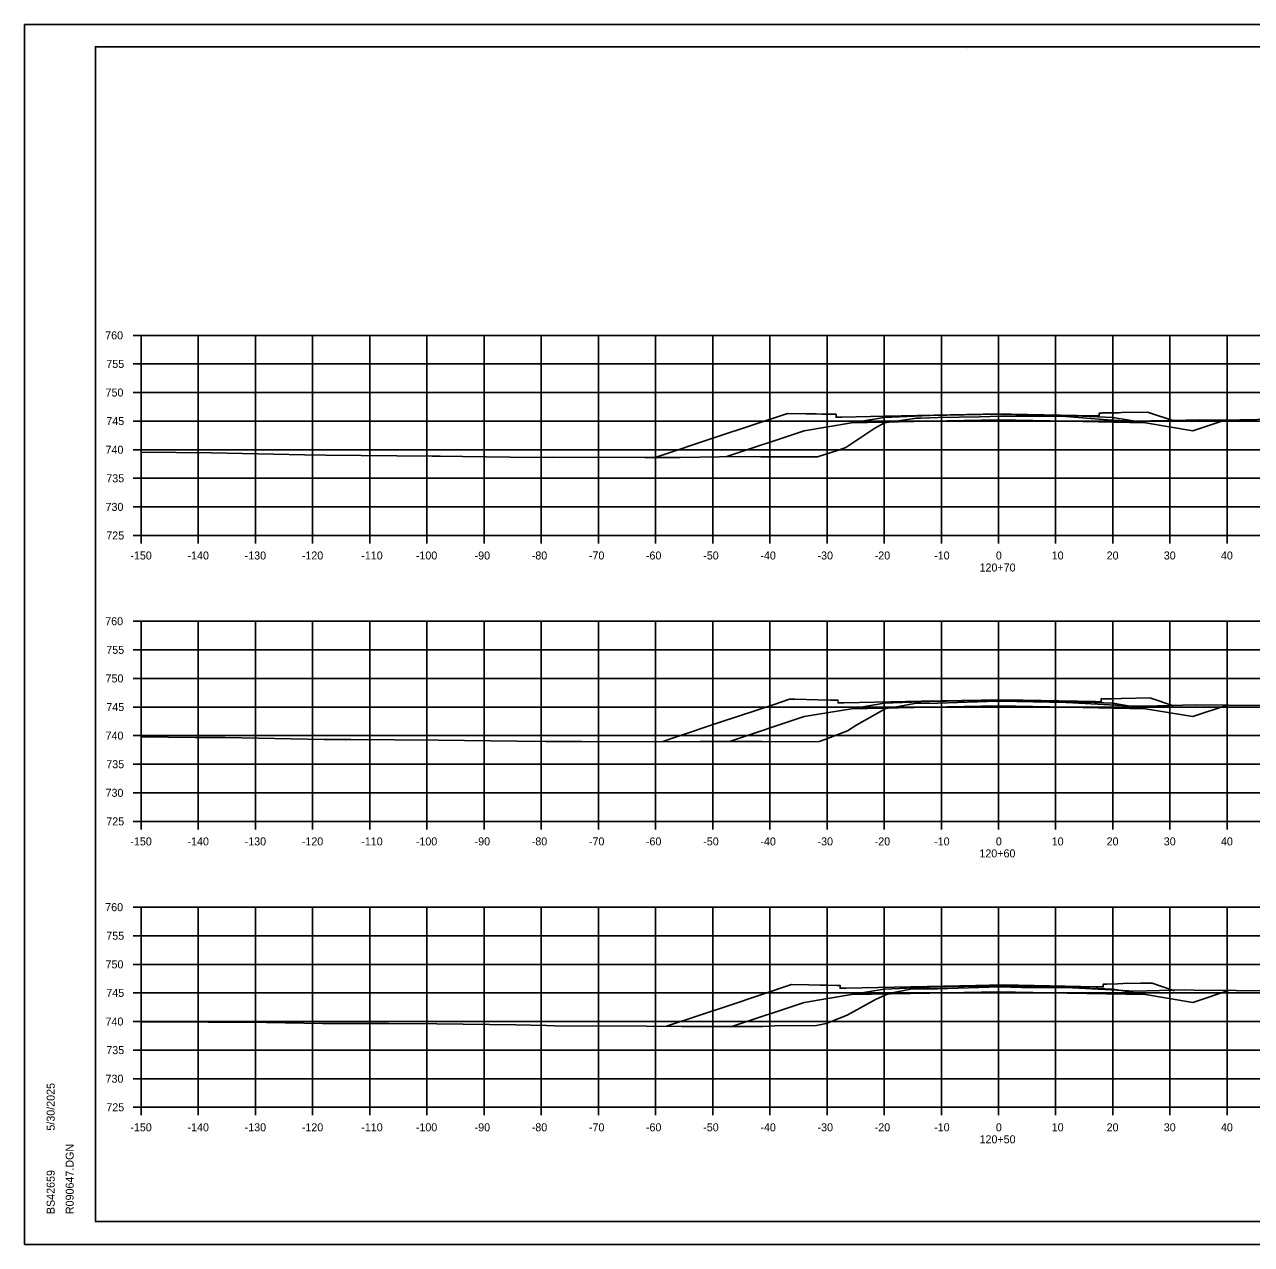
# Model space of a CAD drawing. Extents: x 1202951 to 1376887, y 378065 to 728038.
# Drawn here: x 1369946.3 to 1370161, y 380044.9 to 380258.2 of the extents above; entities that cross this region are included whole.
import ezdxf

# ---------------------------------------------------------------- set-up
doc = ezdxf.new("R2010")
doc.units = 0
for name, color, linetype in [('R_Alt Surface', 7, 'Continuous'), ('R_Axis', 7, 'Continuous'), ('R_Axis Annot', 7, 'Continuous'), ('R_Exist Surface', 7, 'Continuous'), ('R_Fin Surface', 7, 'Continuous'), ('R_Grid', 7, 'Continuous'), ('R_No Plot', 7, 'Continuous')]:
    doc.layers.add(name, color=color, linetype=linetype)

msp = doc.modelspace()

# ---------------------------------------------------------------- linework, layer by layer
at = {"layer": 'R_Alt Surface'}
for points in [[(1370104.7, 380188.82), (1370090.98, 380188.55)], [(1370104.7, 380188.82), (1370116.7, 380189.06), (1370128.7, 380188.82)], [(1370128.7, 380188.82), (1370142.43, 380188.55)], [(1370104.7, 380138.83), (1370090.98, 380138.55)], [(1370104.7, 380138.83), (1370116.7, 380139.07), (1370128.7, 380138.83)], [(1370128.7, 380138.83), (1370142.43, 380138.55)], [(1370104.7, 380088.83), (1370116.7, 380089.07), (1370128.7, 380088.83)], [(1370104.7, 380088.83), (1370090.98, 380088.56)], [(1370128.7, 380088.83), (1370142.43, 380088.56)]]:
    msp.add_lwpolyline(points, dxfattribs=at)
at = {"layer": 'R_Axis'}
for p, q in [((1369965.3, 380203.85), (1369966.7, 380203.85)), ((1369966.7, 380168.85), (1369966.7, 380203.85)), ((1369965.3, 380198.85), (1369966.7, 380198.85)), ((1369965.3, 380193.85), (1369966.7, 380193.85)), ((1369965.3, 380188.85), (1369966.7, 380188.85)), ((1369965.3, 380183.85), (1369966.7, 380183.85)), ((1369965.3, 380178.85), (1369966.7, 380178.85)), ((1369965.3, 380173.85), (1369966.7, 380173.85)), ((1369965.3, 380168.85), (1369966.7, 380168.85)), ((1369966.7, 380168.85), (1370266.7, 380168.85)), ((1369966.7, 380167.45), (1369966.7, 380168.85)), ((1369976.7, 380167.45), (1369976.7, 380168.85)), ((1369986.7, 380167.45), (1369986.7, 380168.85)), ((1369996.7, 380167.45), (1369996.7, 380168.85)), ((1370006.7, 380167.45), (1370006.7, 380168.85)), ((1370016.7, 380167.45), (1370016.7, 380168.85)), ((1370026.7, 380167.45), (1370026.7, 380168.85)), ((1370036.7, 380167.45), (1370036.7, 380168.85)), ((1370046.7, 380167.45), (1370046.7, 380168.85)), ((1370056.7, 380167.45), (1370056.7, 380168.85)), ((1370066.7, 380167.45), (1370066.7, 380168.85)), ((1370076.7, 380167.45), (1370076.7, 380168.85)), ((1370086.7, 380167.45), (1370086.7, 380168.85)), ((1370096.7, 380167.45), (1370096.7, 380168.85)), ((1370106.7, 380167.45), (1370106.7, 380168.85)), ((1370116.7, 380167.45), (1370116.7, 380168.85)), ((1370126.7, 380167.45), (1370126.7, 380168.85)), ((1370136.7, 380167.45), (1370136.7, 380168.85)), ((1370146.7, 380167.45), (1370146.7, 380168.85)), ((1370156.7, 380167.45), (1370156.7, 380168.85)), ((1369965.3, 380153.85), (1369966.7, 380153.85)), ((1369966.7, 380118.85), (1369966.7, 380153.85)), ((1369965.3, 380148.85), (1369966.7, 380148.85)), ((1369965.3, 380143.85), (1369966.7, 380143.85)), ((1369965.3, 380138.85), (1369966.7, 380138.85)), ((1369965.3, 380133.85), (1369966.7, 380133.85)), ((1369965.3, 380128.85), (1369966.7, 380128.85)), ((1369965.3, 380123.85), (1369966.7, 380123.85)), ((1369965.3, 380118.85), (1369966.7, 380118.85)), ((1369966.7, 380118.85), (1370266.7, 380118.85)), ((1369966.7, 380117.45), (1369966.7, 380118.85)), ((1369976.7, 380117.45), (1369976.7, 380118.85)), ((1369986.7, 380117.45), (1369986.7, 380118.85)), ((1369996.7, 380117.45), (1369996.7, 380118.85)), ((1370006.7, 380117.45), (1370006.7, 380118.85)), ((1370016.7, 380117.45), (1370016.7, 380118.85)), ((1370026.7, 380117.45), (1370026.7, 380118.85)), ((1370036.7, 380117.45), (1370036.7, 380118.85)), ((1370046.7, 380117.45), (1370046.7, 380118.85)), ((1370056.7, 380117.45), (1370056.7, 380118.85)), ((1370066.7, 380117.45), (1370066.7, 380118.85)), ((1370076.7, 380117.45), (1370076.7, 380118.85)), ((1370086.7, 380117.45), (1370086.7, 380118.85)), ((1370096.7, 380117.45), (1370096.7, 380118.85)), ((1370106.7, 380117.45), (1370106.7, 380118.85)), ((1370116.7, 380117.45), (1370116.7, 380118.85)), ((1370126.7, 380117.45), (1370126.7, 380118.85)), ((1370136.7, 380117.45), (1370136.7, 380118.85)), ((1370146.7, 380117.45), (1370146.7, 380118.85)), ((1370156.7, 380117.45), (1370156.7, 380118.85)), ((1369965.3, 380103.85), (1369966.7, 380103.85)), ((1369966.7, 380068.85), (1369966.7, 380103.85)), ((1369965.3, 380098.85), (1369966.7, 380098.85)), ((1369965.3, 380093.85), (1369966.7, 380093.85)), ((1369965.3, 380088.85), (1369966.7, 380088.85)), ((1369965.3, 380083.85), (1369966.7, 380083.85)), ((1369965.3, 380078.85), (1369966.7, 380078.85)), ((1369965.3, 380073.85), (1369966.7, 380073.85)), ((1369965.3, 380068.85), (1369966.7, 380068.85)), ((1369966.7, 380068.85), (1370266.7, 380068.85)), ((1369966.7, 380067.45), (1369966.7, 380068.85)), ((1369976.7, 380067.45), (1369976.7, 380068.85)), ((1369986.7, 380067.45), (1369986.7, 380068.85)), ((1369996.7, 380067.45), (1369996.7, 380068.85)), ((1370006.7, 380067.45), (1370006.7, 380068.85)), ((1370016.7, 380067.45), (1370016.7, 380068.85)), ((1370026.7, 380067.45), (1370026.7, 380068.85)), ((1370036.7, 380067.45), (1370036.7, 380068.85)), ((1370046.7, 380067.45), (1370046.7, 380068.85)), ((1370056.7, 380067.45), (1370056.7, 380068.85)), ((1370066.7, 380067.45), (1370066.7, 380068.85)), ((1370076.7, 380067.45), (1370076.7, 380068.85)), ((1370086.7, 380067.45), (1370086.7, 380068.85)), ((1370096.7, 380067.45), (1370096.7, 380068.85)), ((1370106.7, 380067.45), (1370106.7, 380068.85)), ((1370116.7, 380067.45), (1370116.7, 380068.85)), ((1370126.7, 380067.45), (1370126.7, 380068.85)), ((1370136.7, 380067.45), (1370136.7, 380068.85)), ((1370146.7, 380067.45), (1370146.7, 380068.85)), ((1370156.7, 380067.45), (1370156.7, 380068.85))]:
    msp.add_line(p, q, dxfattribs=at)
at = {"layer": 'R_Exist Surface'}
for points in [[(1370068.99, 380182.6), (1370082.7, 380187.17), (1370090.98, 380188.55), (1370096.7, 380189.5), (1370104.7, 380189.82), (1370116.7, 380190.06), (1370128.7, 380189.82), (1370136.7, 380189.5), (1370142.43, 380188.55), (1370150.7, 380187.17), (1370156.3, 380189.04)], [(1369966.7, 380183.41), (1369978.99, 380183.29), (1369995.25, 380182.93), (1369999, 380182.9), (1370017.62, 380182.74), (1370019.01, 380182.74), (1370022.9, 380182.67), (1370035.43, 380182.51), (1370038.73, 380182.55), (1370054.8, 380182.49), (1370060.99, 380182.49), (1370071.33, 380182.64), (1370075.13, 380182.63), (1370082.42, 380182.58), (1370085.03, 380182.6), (1370088.71, 380183.75), (1370090, 380184.25), (1370095.04, 380187.59), (1370096.76, 380188.54), (1370101.59, 380189.24), (1370102.29, 380189.37), (1370103.13, 380189.38), (1370106.12, 380189.47), (1370113.42, 380189.6), (1370117.05, 380189.72), (1370117.09, 380189.73), (1370124.75, 380189.71), (1370128.48, 380189.64), (1370135.78, 380189.07), (1370140.14, 380188.83), (1370149.56, 380189.01), (1370151.87, 380189.06), (1370155.85, 380189.03), (1370168.13, 380189.27)], [(1369966.7, 380133.62), (1369976.14, 380133.53), (1369978.71, 380133.52), (1369981.37, 380133.5), (1369998.71, 380133.15), (1370003.36, 380133.15), (1370018.72, 380133.07), (1370032.42, 380132.87), (1370037.5, 380132.8), (1370038.98, 380132.82), (1370043.77, 380132.8), (1370061.24, 380132.78), (1370064.44, 380132.83), (1370075.38, 380132.81), (1370077.69, 380132.79), (1370085.31, 380132.84), (1370086.5, 380133.21), (1370090.28, 380134.67), (1370091.92, 380135.75), (1370097.01, 380138.57), (1370098.59, 380138.8), (1370102, 380139.46), (1370106.02, 380139.5), (1370106.11, 380139.5), (1370116.42, 380139.85), (1370116.91, 380139.86), (1370117.03, 380139.87), (1370117.03, 380139.87), (1370128.48, 380139.66), (1370128.61, 380139.65), (1370140.49, 380139), (1370144.45, 380139.07), (1370151.15, 380139.23), (1370162.7, 380139.13)], [(1370069.63, 380132.82), (1370082.7, 380137.18), (1370090.98, 380138.55), (1370096.7, 380139.51), (1370104.7, 380139.83), (1370116.7, 380140.07), (1370128.7, 380139.83), (1370136.7, 380139.51), (1370142.43, 380138.55), (1370150.7, 380137.18), (1370156.73, 380139.18)], [(1369966.7, 380083.79), (1369968.61, 380083.78), (1369978.42, 380083.76), (1369988.6, 380083.69), (1369998.43, 380083.48), (1370010.06, 380083.5), (1370018.43, 380083.45), (1370032.27, 380083.25), (1370037.64, 380083.15), (1370039.05, 380083.07), (1370055.09, 380083.05), (1370061.32, 380082.99), (1370071.63, 380082.96), (1370075.46, 380082.99), (1370077.56, 380083.09), (1370084.85, 380083.13), (1370086.55, 380083.53), (1370090.22, 380084.94), (1370095.2, 380087.7), (1370097.49, 380088.77), (1370101.3, 380089.5), (1370101.81, 380089.56), (1370103.23, 380089.56), (1370106.03, 380089.58), (1370109.65, 380089.7), (1370116.9, 380089.89), (1370116.94, 380089.89), (1370120.81, 380089.82), (1370128.56, 380089.78), (1370136.41, 380089.38), (1370140.57, 380089.17), (1370149.27, 380089.37), (1370150.95, 380089.36), (1370165.61, 380089.23)], [(1370070.07, 380082.97), (1370082.7, 380087.18), (1370090.98, 380088.56), (1370096.7, 380089.51), (1370104.7, 380089.83), (1370116.7, 380090.07), (1370128.7, 380089.83), (1370136.7, 380089.51), (1370142.43, 380088.56), (1370150.7, 380087.18), (1370157.09, 380089.31)]]:
    msp.add_lwpolyline(points, dxfattribs=at)
at = {"layer": 'R_Fin Surface'}
for points in [[(1370056.62, 380182.48), (1370067.43, 380186.09), (1370079.78, 380190.2), (1370082.98, 380190.14), (1370084.79, 380190.1), (1370085.81, 380190.08), (1370087.79, 380190.04), (1370088.12, 380190.04), (1370088.28, 380190.04), (1370088.28, 380189.88), (1370088.29, 380189.54), (1370088.61, 380189.55), (1370089.29, 380189.56), (1370096.79, 380189.71), (1370116.8, 380190.11), (1370118.91, 380190.07), (1370133.31, 380189.78), (1370133.34, 380189.78), (1370134.31, 380189.76), (1370134.31, 380189.78), (1370134.32, 380190.26), (1370134.8, 380190.26), (1370134.81, 380190.26), (1370134.88, 380190.27), (1370137.81, 380190.32), (1370138.2, 380190.33), (1370142.82, 380190.43), (1370142.95, 380190.38), (1370147.4, 380188.9)], [(1370057.78, 380132.77), (1370060.19, 380133.58), (1370068.17, 380136.24), (1370077.25, 380139.26), (1370080.12, 380140.22), (1370081.05, 380140.2), (1370085.12, 380140.12), (1370087.3, 380140.07), (1370088.12, 380140.06), (1370088.27, 380140.06), (1370088.61, 380140.06), (1370088.62, 380139.7), (1370088.62, 380139.56), (1370089.32, 380139.57), (1370089.63, 380139.58), (1370103.25, 380139.85), (1370117.14, 380140.13), (1370121.01, 380140.05), (1370133.65, 380139.8), (1370133.7, 380139.8), (1370134.65, 380139.78), (1370134.65, 380139.8), (1370134.66, 380140.28), (1370134.68, 380140.28), (1370135.15, 380140.28), (1370136.8, 380140.31), (1370138.16, 380140.34), (1370138.21, 380140.34), (1370143.16, 380140.44), (1370143.35, 380140.38), (1370147.33, 380139.06)], [(1370058.63, 380083.03), (1370069.58, 380086.68), (1370080.48, 380090.32), (1370083.51, 380090.26), (1370085.49, 380090.22), (1370086.6, 380090.2), (1370088.49, 380090.16), (1370088.66, 380090.16), (1370088.98, 380090.16), (1370088.99, 380089.84), (1370088.99, 380089.66), (1370089.34, 380089.67), (1370089.99, 380089.68), (1370112.73, 380090.15), (1370117.51, 380090.25), (1370133.79, 380089.93), (1370134.02, 380089.92), (1370134.03, 380089.92), (1370135.02, 380089.9), (1370135.03, 380090.4), (1370135.03, 380090.4), (1370135.52, 380090.4), (1370135.52, 380090.4), (1370135.53, 380090.4), (1370135.65, 380090.41), (1370137.56, 380090.45), (1370138.52, 380090.47), (1370141.62, 380090.53), (1370143.44, 380090.57), (1370143.53, 380090.57), (1370143.6, 380090.54), (1370147.52, 380089.24)]]:
    msp.add_lwpolyline(points, dxfattribs=at)
at = {"layer": 'R_Grid'}
for p, q in [((1369966.7, 380203.85), (1370266.7, 380203.85)), ((1369966.7, 380168.85), (1369966.7, 380203.85)), ((1369976.7, 380168.85), (1369976.7, 380203.85)), ((1369986.7, 380168.85), (1369986.7, 380203.85)), ((1369996.7, 380168.85), (1369996.7, 380203.85)), ((1370006.7, 380168.85), (1370006.7, 380203.85)), ((1370016.7, 380168.85), (1370016.7, 380203.85)), ((1370026.7, 380168.85), (1370026.7, 380203.85)), ((1370036.7, 380168.85), (1370036.7, 380203.85)), ((1370046.7, 380168.85), (1370046.7, 380203.85)), ((1370056.7, 380168.85), (1370056.7, 380203.85)), ((1370066.7, 380168.85), (1370066.7, 380203.85)), ((1370076.7, 380168.85), (1370076.7, 380203.85)), ((1370086.7, 380168.85), (1370086.7, 380203.85)), ((1370096.7, 380168.85), (1370096.7, 380203.85)), ((1370106.7, 380168.85), (1370106.7, 380203.85)), ((1370116.7, 380168.85), (1370116.7, 380203.85)), ((1370126.7, 380168.85), (1370126.7, 380203.85)), ((1370136.7, 380168.85), (1370136.7, 380203.85)), ((1370146.7, 380168.85), (1370146.7, 380203.85)), ((1370156.7, 380168.85), (1370156.7, 380203.85)), ((1369966.7, 380198.85), (1370266.7, 380198.85)), ((1369966.7, 380193.85), (1370266.7, 380193.85)), ((1369966.7, 380188.85), (1370266.7, 380188.85)), ((1369966.7, 380183.85), (1370266.7, 380183.85)), ((1369966.7, 380178.85), (1370266.7, 380178.85)), ((1369966.7, 380173.85), (1370266.7, 380173.85)), ((1369966.7, 380168.85), (1370266.7, 380168.85)), ((1369966.7, 380153.85), (1370266.7, 380153.85)), ((1369966.7, 380118.85), (1369966.7, 380153.85)), ((1369976.7, 380118.85), (1369976.7, 380153.85)), ((1369986.7, 380118.85), (1369986.7, 380153.85)), ((1369996.7, 380118.85), (1369996.7, 380153.85)), ((1370006.7, 380118.85), (1370006.7, 380153.85)), ((1370016.7, 380118.85), (1370016.7, 380153.85)), ((1370026.7, 380118.85), (1370026.7, 380153.85)), ((1370036.7, 380118.85), (1370036.7, 380153.85)), ((1370046.7, 380118.85), (1370046.7, 380153.85)), ((1370056.7, 380118.85), (1370056.7, 380153.85)), ((1370066.7, 380118.85), (1370066.7, 380153.85)), ((1370076.7, 380118.85), (1370076.7, 380153.85)), ((1370086.7, 380118.85), (1370086.7, 380153.85)), ((1370096.7, 380118.85), (1370096.7, 380153.85)), ((1370106.7, 380118.85), (1370106.7, 380153.85)), ((1370116.7, 380118.85), (1370116.7, 380153.85)), ((1370126.7, 380118.85), (1370126.7, 380153.85)), ((1370136.7, 380118.85), (1370136.7, 380153.85)), ((1370146.7, 380118.85), (1370146.7, 380153.85)), ((1370156.7, 380118.85), (1370156.7, 380153.85)), ((1369966.7, 380148.85), (1370266.7, 380148.85)), ((1369966.7, 380143.85), (1370266.7, 380143.85)), ((1369966.7, 380138.85), (1370266.7, 380138.85)), ((1369966.7, 380133.85), (1370266.7, 380133.85)), ((1369966.7, 380128.85), (1370266.7, 380128.85)), ((1369966.7, 380123.85), (1370266.7, 380123.85)), ((1369966.7, 380118.85), (1370266.7, 380118.85)), ((1369966.7, 380103.85), (1370266.7, 380103.85)), ((1369966.7, 380068.85), (1369966.7, 380103.85)), ((1369976.7, 380068.85), (1369976.7, 380103.85)), ((1369986.7, 380068.85), (1369986.7, 380103.85)), ((1369996.7, 380068.85), (1369996.7, 380103.85)), ((1370006.7, 380068.85), (1370006.7, 380103.85)), ((1370016.7, 380068.85), (1370016.7, 380103.85)), ((1370026.7, 380068.85), (1370026.7, 380103.85)), ((1370036.7, 380068.85), (1370036.7, 380103.85)), ((1370046.7, 380068.85), (1370046.7, 380103.85)), ((1370056.7, 380068.85), (1370056.7, 380103.85)), ((1370066.7, 380068.85), (1370066.7, 380103.85)), ((1370076.7, 380068.85), (1370076.7, 380103.85)), ((1370086.7, 380068.85), (1370086.7, 380103.85)), ((1370096.7, 380068.85), (1370096.7, 380103.85)), ((1370106.7, 380068.85), (1370106.7, 380103.85)), ((1370116.7, 380068.85), (1370116.7, 380103.85)), ((1370126.7, 380068.85), (1370126.7, 380103.85)), ((1370136.7, 380068.85), (1370136.7, 380103.85)), ((1370146.7, 380068.85), (1370146.7, 380103.85)), ((1370156.7, 380068.85), (1370156.7, 380103.85)), ((1369966.7, 380098.85), (1370266.7, 380098.85)), ((1369966.7, 380093.85), (1370266.7, 380093.85)), ((1369966.7, 380088.85), (1370266.7, 380088.85)), ((1369966.7, 380083.85), (1370266.7, 380083.85)), ((1369966.7, 380078.85), (1370266.7, 380078.85)), ((1369966.7, 380073.85), (1370266.7, 380073.85)), ((1369966.7, 380068.85), (1370266.7, 380068.85))]:
    msp.add_line(p, q, dxfattribs=at)
at = {"layer": 'R_No Plot'}
for p, q in [((1369946.3, 380258.2), (1370279.63, 380258.2)), ((1369958.7, 380254.31), (1370274.88, 380254.31)), ((1369958.7, 380048.85), (1369958.7, 380254.31)), ((1370111.22, 380254.05), (1370111.22, 380254.05)), ((1370111.22, 380254.05), (1370111.22, 380254.05)), ((1369958.7, 380048.85), (1369958.7, 380048.85)), ((1370274.88, 380048.85), (1369958.7, 380048.85)), ((1369946.3, 380044.87), (1370279.63, 380044.87))]:
    msp.add_line(p, q, dxfattribs=at)
for points in [[(1369946.29, 380258.2), (1370279.63, 380258.2), (1370279.63, 380044.86), (1369946.29, 380044.86)], [(1370192.62, 380254.31), (1370212.24, 380254.31), (1370212.24, 380244.43), (1370228.35, 380244.43), (1370251.55, 380244.43), (1370251.55, 380220.09), (1370274.88, 380220.09), (1370274.88, 380048.85), (1369958.7, 380048.85), (1369958.7, 380254.31)]]:
    msp.add_lwpolyline(points, close=True, dxfattribs=at)

# ---------------------------------------------------------------- texts
at = {"layer": 'R_Axis Annot'}
for s, p in [('760', (1369960.41, 380203.15)), ('755', (1369960.6, 380198.15)), ('750', (1369960.47, 380193.15)), ('745', (1369960.6, 380188.15)), ('740', (1369960.47, 380183.15)), ('735', (1369960.6, 380178.15)), ('730', (1369960.47, 380173.15)), ('725', (1369960.6, 380168.15)), ('-150', (1369964.81, 380164.65)), ('-140', (1369974.81, 380164.65)), ('-130', (1369984.81, 380164.65)), ('-120', (1369994.81, 380164.65)), ('-110', (1370005.21, 380164.65)), ('-100', (1370014.76, 380164.65)), ('-90', (1370025.04, 380164.65)), ('-80', (1370035.04, 380164.65)), ('-70', (1370045.04, 380164.65)), ('-60', (1370055.01, 380164.65)), ('-50', (1370065.04, 380164.65)), ('-40', (1370075.04, 380164.65)), ('-30', (1370085.04, 380164.65)), ('-20', (1370095.04, 380164.65)), ('-10', (1370105.44, 380164.65)), ('0', (1370116.24, 380164.65)), ('10', (1370126.01, 380164.65)), ('20', (1370135.62, 380164.65)), ('30', (1370145.62, 380164.65)), ('40', (1370155.62, 380164.65)), ('120+70', (1370113.39, 380162.55)), ('760', (1369960.41, 380153.15)), ('755', (1369960.6, 380148.15)), ('750', (1369960.47, 380143.15)), ('745', (1369960.6, 380138.15)), ('740', (1369960.47, 380133.15)), ('735', (1369960.6, 380128.15)), ('730', (1369960.47, 380123.15)), ('725', (1369960.6, 380118.15)), ('-150', (1369964.81, 380114.65)), ('-140', (1369974.81, 380114.65)), ('-130', (1369984.81, 380114.65)), ('-120', (1369994.81, 380114.65)), ('-110', (1370005.21, 380114.65)), ('-100', (1370014.76, 380114.65)), ('-90', (1370025.04, 380114.65)), ('-80', (1370035.04, 380114.65)), ('-70', (1370045.04, 380114.65)), ('-60', (1370055.01, 380114.65)), ('-50', (1370065.04, 380114.65)), ('-40', (1370075.04, 380114.65)), ('-30', (1370085.04, 380114.65)), ('-20', (1370095.04, 380114.65)), ('-10', (1370105.44, 380114.65)), ('0', (1370116.24, 380114.65)), ('10', (1370126.01, 380114.65)), ('20', (1370135.62, 380114.65)), ('30', (1370145.62, 380114.65)), ('40', (1370155.62, 380114.65)), ('120+60', (1370113.36, 380112.55)), ('760', (1369960.41, 380103.15)), ('755', (1369960.6, 380098.15)), ('750', (1369960.47, 380093.15)), ('745', (1369960.6, 380088.15)), ('740', (1369960.47, 380083.15)), ('735', (1369960.6, 380078.15)), ('730', (1369960.47, 380073.15)), ('725', (1369960.6, 380068.15)), ('-150', (1369964.81, 380064.65)), ('-140', (1369974.81, 380064.65)), ('-130', (1369984.81, 380064.65)), ('-120', (1369994.81, 380064.65)), ('-110', (1370005.21, 380064.65)), ('-100', (1370014.76, 380064.65)), ('-90', (1370025.04, 380064.65)), ('-80', (1370035.04, 380064.65)), ('-70', (1370045.04, 380064.65)), ('-60', (1370055.01, 380064.65)), ('-50', (1370065.04, 380064.65)), ('-40', (1370075.04, 380064.65)), ('-30', (1370085.04, 380064.65)), ('-20', (1370095.04, 380064.65)), ('-10', (1370105.44, 380064.65)), ('0', (1370116.24, 380064.65)), ('10', (1370126.01, 380064.65)), ('20', (1370135.62, 380064.65)), ('30', (1370145.62, 380064.65)), ('40', (1370155.62, 380064.65)), ('120+50', (1370113.39, 380062.55))]:
    msp.add_text(s, height=1.4, dxfattribs=at).set_placement(p)
at = {"layer": 'R_No Plot'}
for s, p in [('5/30/2025', (1369951.57, 380064.77)), ('R090647.DGN', (1369954.89, 380050.17)), ('BS42659', (1369951.57, 380050.17))]:
    msp.add_text(s, height=1.4, rotation=90, dxfattribs=at).set_placement(p)

doc.saveas('drawing.dxf')
